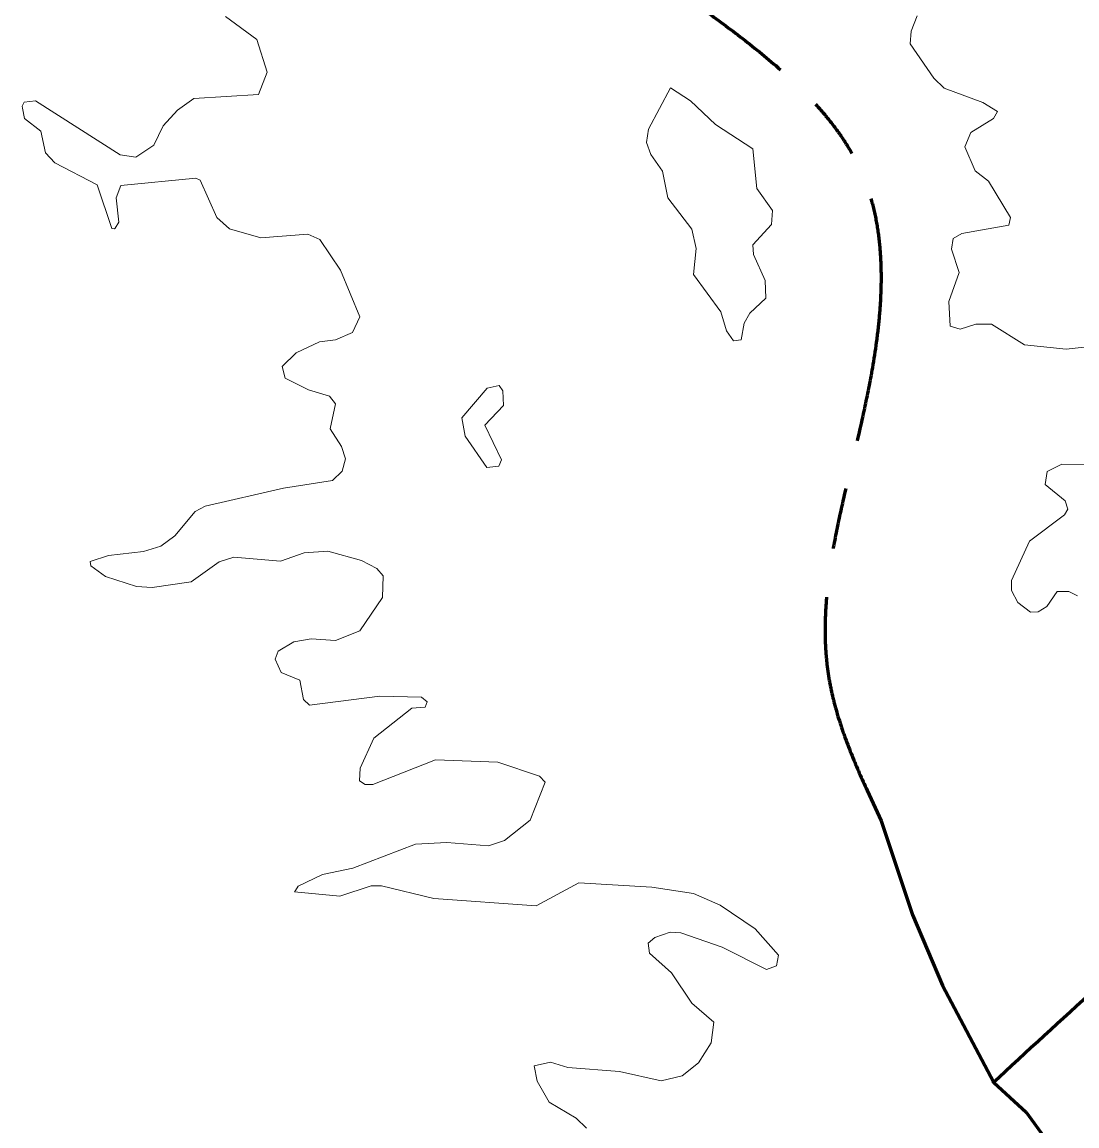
# Model space of a CAD drawing. Extents: x 553962 to 842807, y 8883888 to 9032388.
# Drawn here: x 578973 to 584132, y 8968473 to 8973873 of the extents above; entities that cross this region are included whole.
import ezdxf

# ---------------------------------------------------------------- set-up
doc = ezdxf.new("R2010")
doc.units = 0
doc.header["$LTSCALE"] = 200
doc.linetypes.add('LONG_DASH_SHORT_DASH', pattern=[9.9, 6, -1.2, 1.5, -1.2])
doc.layers.add('25', color=7, linetype='Continuous', lineweight=13)
doc.layers.add('7', color=7, linetype='LONG_DASH_SHORT_DASH', lineweight=60)

msp = doc.modelspace()

# ---------------------------------------------------------------- linework, layer by layer
at = {"layer": '25'}
for points in [[(578975.1, 8973452.6), (578973.3, 8973461.4), (578982.8, 8973480.8), (579038.7, 8973488.1), (579452.5, 8973223.1), (579529.1, 8973212.4), (579617.1, 8973270.5), (579663.1, 8973365.4), (579733.3, 8973441.9), (579814, 8973499.2), (580130.2, 8973518.3), (580172.7, 8973628.6), (580121.6, 8973788.1), (579968.9, 8973900.6)], [(578975.1, 8973452.6), (578973.3, 8973461.4), (578982.8, 8973480.8), (579038.7, 8973488.1), (579452.5, 8973223.1), (579529.1, 8973212.4), (579617.1, 8973270.5), (579663.1, 8973365.4), (579733.3, 8973441.9), (579814, 8973499.2), (580130.2, 8973518.3), (580172.7, 8973628.6), (580121.6, 8973788.1), (579968.9, 8973900.6)], [(583350.4, 8973904.1), (583321, 8973828.3), (583316.7, 8973767.3), (583431.6, 8973598.8), (583482.4, 8973550.1), (583671.6, 8973479.8), (583743.5, 8973435.3), (583724.3, 8973401.2), (583613.9, 8973333.2), (583584.4, 8973263.3), (583634.8, 8973145.1), (583699.1, 8973095.2), (583807.2, 8972917.2), (583799, 8972879.6), (583569.4, 8972838.4), (583527, 8972815), (583518.6, 8972761.7), (583556.6, 8972647.5), (583505.6, 8972506.1), (583512.2, 8972386.1), (583560.7, 8972371.1), (583638.2, 8972394.5), (583713.6, 8972394.5), (583875.1, 8972294.7), (584079, 8972273.4), (584331.8, 8972301)], [(583350.4, 8973904.1), (583321, 8973828.3), (583316.7, 8973767.3), (583431.6, 8973598.8), (583482.4, 8973550.1), (583671.6, 8973479.8), (583743.5, 8973435.3), (583724.3, 8973401.2), (583613.9, 8973333.2), (583584.4, 8973263.3), (583634.8, 8973145.1), (583699.1, 8973095.2), (583807.2, 8972917.2), (583799, 8972879.6), (583569.4, 8972838.4), (583527, 8972815), (583518.6, 8972761.7), (583556.6, 8972647.5), (583505.6, 8972506.1), (583512.2, 8972386.1), (583560.7, 8972371.1), (583638.2, 8972394.5), (583713.6, 8972394.5), (583875.1, 8972294.7), (584079, 8972273.4), (584331.8, 8972301)], [(579428.2, 8972865), (579426, 8972861.6), (579411.7, 8972863.7), (579339.8, 8973076.5), (579133.8, 8973184.9), (579087.3, 8973233.8), (579065.8, 8973339.9), (578985.3, 8973401.7), (578975.1, 8973452.6)], [(579428.2, 8972865), (579426, 8972861.6), (579411.7, 8972863.7), (579339.8, 8973076.5), (579133.8, 8973184.9), (579087.3, 8973233.8), (579065.8, 8973339.9), (578985.3, 8973401.7), (578975.1, 8973452.6)], [(579310.3, 8971213.6), (579305.7, 8971235), (579395.2, 8971264.1), (579567.6, 8971283.5), (579652.3, 8971309), (579720.3, 8971360), (579820.2, 8971478.9), (579869.2, 8971504.5), (580251.6, 8971593.7), (580491.5, 8971629.9), (580538.3, 8971676.8), (580555.1, 8971736.2), (580536, 8971797.3), (580480.8, 8971882.8), (580506.2, 8972005.7), (580476.5, 8972043.8), (580374.6, 8972073.7), (580260.5, 8972130.7), (580245.1, 8972188.4), (580313.2, 8972254.3), (580427.7, 8972309.4), (580506.2, 8972318.1), (580588.8, 8972354), (580625.2, 8972430.6), (580529.8, 8972659.8), (580429.6, 8972808.8), (580370.3, 8972836.3), (580141.2, 8972817.2), (579988, 8972861.8), (579925.9, 8972916.6), (579843.7, 8973099.2), (579822.5, 8973110.2), (579456.8, 8973074), (579433.6, 8973012.6), (579446.1, 8972893.7), (579428.2, 8972865)], [(579310.3, 8971213.6), (579305.7, 8971235), (579395.2, 8971264.1), (579567.6, 8971283.5), (579652.3, 8971309), (579720.3, 8971360), (579820.2, 8971478.9), (579869.2, 8971504.5), (580251.6, 8971593.7), (580491.5, 8971629.9), (580538.3, 8971676.8), (580555.1, 8971736.2), (580536, 8971797.3), (580480.8, 8971882.8), (580506.2, 8972005.7), (580476.5, 8972043.8), (580374.6, 8972073.7), (580260.5, 8972130.7), (580245.1, 8972188.4), (580313.2, 8972254.3), (580427.7, 8972309.4), (580506.2, 8972318.1), (580588.8, 8972354), (580625.2, 8972430.6), (580529.8, 8972659.8), (580429.6, 8972808.8), (580370.3, 8972836.3), (580141.2, 8972817.2), (579988, 8972861.8), (579925.9, 8972916.6), (579843.7, 8973099.2), (579822.5, 8973110.2), (579456.8, 8973074), (579433.6, 8973012.6), (579446.1, 8972893.7), (579428.2, 8972865)], [(584236.4, 8971708.4), (584057.5, 8971710.4), (583985.8, 8971674.1), (583977.4, 8971610.7), (584075.1, 8971531.8), (584087.7, 8971489.6), (584070.5, 8971461.8), (583900.8, 8971334.4), (583811.7, 8971141.1), (583811.7, 8971092.1), (583843.3, 8971033.3), (583905.1, 8970986.2), (583943.3, 8970988.3), (583985.6, 8971013.6), (584034.9, 8971088), (584092, 8971088), (584134.5, 8971066.8)], [(584236.4, 8971708.4), (584057.5, 8971710.4), (583985.8, 8971674.1), (583977.4, 8971610.7), (584075.1, 8971531.8), (584087.7, 8971489.6), (584070.5, 8971461.8), (583900.8, 8971334.4), (583811.7, 8971141.1), (583811.7, 8971092.1), (583843.3, 8971033.3), (583905.1, 8970986.2), (583943.3, 8970988.3), (583985.6, 8971013.6), (584034.9, 8971088), (584092, 8971088), (584134.5, 8971066.8)], [(580309.7, 8969624.7), (580324.1, 8969646.6), (580442.8, 8969703), (580591, 8969734.8), (580897.4, 8969851.8), (581049.8, 8969860.2), (581253.8, 8969843.2), (581332.8, 8969868.9), (581457.9, 8969968.6), (581532.1, 8970155.4), (581503.8, 8970183.4), (581300.7, 8970253.2), (580995.1, 8970263.8), (580689.2, 8970142.9), (580650.8, 8970142.8), (580623.4, 8970161.8), (580627.3, 8970223.2), (580693.7, 8970370.5), (580880.2, 8970516.6), (580943.8, 8970521), (580954.3, 8970548.4), (580926, 8970569.8), (580722.7, 8970576.1), (580378.8, 8970531.6), (580349, 8970559.3), (580332.1, 8970654.5), (580240.8, 8970690.9), (580211.1, 8970756.7), (580226.1, 8970795), (580302.3, 8970841.6), (580387.3, 8970856.5), (580506.2, 8970848.1), (580624.5, 8970894.4), (580735.6, 8971058.1), (580739.9, 8971163.9), (580708, 8971200.6), (580633.5, 8971239), (580468.3, 8971285.6), (580353.1, 8971277.1), (580237.8, 8971236.7), (580009, 8971255.8), (579937.2, 8971232.5), (579937.2, 8971232.5), (579800.8, 8971134.7), (579609.6, 8971107.2), (579533.4, 8971111.5), (579380.7, 8971160.2), (579310.3, 8971213.6)], [(580309.7, 8969624.7), (580324.1, 8969646.6), (580442.8, 8969703), (580591, 8969734.8), (580897.4, 8969851.8), (581049.8, 8969860.2), (581253.8, 8969843.2), (581332.8, 8969868.9), (581457.9, 8969968.6), (581532.1, 8970155.4), (581503.8, 8970183.4), (581300.7, 8970253.2), (580995.1, 8970263.8), (580689.2, 8970142.9), (580650.8, 8970142.8), (580623.4, 8970161.8), (580627.3, 8970223.2), (580693.7, 8970370.5), (580880.2, 8970516.6), (580943.8, 8970521), (580954.3, 8970548.4), (580926, 8970569.8), (580722.7, 8970576.1), (580378.8, 8970531.6), (580349, 8970559.3), (580332.1, 8970654.5), (580240.8, 8970690.9), (580211.1, 8970756.7), (580226.1, 8970795), (580302.3, 8970841.6), (580387.3, 8970856.5), (580506.2, 8970848.1), (580624.5, 8970894.4), (580735.6, 8971058.1), (580739.9, 8971163.9), (580708, 8971200.6), (580633.5, 8971239), (580468.3, 8971285.6), (580353.1, 8971277.1), (580237.8, 8971236.7), (580009, 8971255.8), (579937.2, 8971232.5), (579937.2, 8971232.5), (579800.8, 8971134.7), (579609.6, 8971107.2), (579533.4, 8971111.5), (579380.7, 8971160.2), (579310.3, 8971213.6)], [(581733.9, 8968462.6), (581683.1, 8968511.3), (581551.5, 8968590), (581492, 8968691.9), (581477.3, 8968766.3), (581557.6, 8968785.3), (581642.9, 8968759.5), (581895.5, 8968738.6), (582099.5, 8968694), (582201.4, 8968717.4), (582282.1, 8968781.1), (582343.8, 8968879.1), (582356.4, 8968980.7), (582248.2, 8969074.3), (582148.5, 8969222.7), (582042.2, 8969318.6), (582035.8, 8969367.1), (582067.6, 8969395), (582142, 8969420.5), (582195.2, 8969417.7), (582396.8, 8969348.3), (582613.7, 8969237.8), (582662.3, 8969257), (582672.9, 8969307.9), (582558.3, 8969437.5), (582387.3, 8969552.8), (582256.4, 8969609.6), (582053, 8969641.4), (581695.9, 8969662.6), (581486.8, 8969550.1), (580986.3, 8969586.2), (580731.4, 8969647.8), (580680.5, 8969647.7), (580527.5, 8969596.8), (580305.1, 8969617.7), (580309.7, 8969624.7)], [(581733.9, 8968462.6), (581683.1, 8968511.3), (581551.5, 8968590), (581492, 8968691.9), (581477.3, 8968766.3), (581557.6, 8968785.3), (581642.9, 8968759.5), (581895.5, 8968738.6), (582099.5, 8968694), (582201.4, 8968717.4), (582282.1, 8968781.1), (582343.8, 8968879.1), (582356.4, 8968980.7), (582248.2, 8969074.3), (582148.5, 8969222.7), (582042.2, 8969318.6), (582035.8, 8969367.1), (582067.6, 8969395), (582142, 8969420.5), (582195.2, 8969417.7), (582396.8, 8969348.3), (582613.7, 8969237.8), (582662.3, 8969257), (582672.9, 8969307.9), (582558.3, 8969437.5), (582387.3, 8969552.8), (582256.4, 8969609.6), (582053, 8969641.4), (581695.9, 8969662.6), (581486.8, 8969550.1), (580986.3, 8969586.2), (580731.4, 8969647.8), (580680.5, 8969647.7), (580527.5, 8969596.8), (580305.1, 8969617.7), (580309.7, 8969624.7)]]:
    msp.add_lwpolyline(points, dxfattribs=at)
for points in [[(582256.6, 8972639), (582390.4, 8972456), (582418.2, 8972362.6), (582451.8, 8972314.2), (582490.4, 8972318.2), (582505.3, 8972400.8), (582532.7, 8972449.4), (582611.3, 8972522), (582607.1, 8972609.2), (582549.8, 8972736.7), (582547.7, 8972782.9), (582638.8, 8972882.9), (582643.2, 8972950.8), (582566.8, 8973059.6), (582547.5, 8973252.7), (582365, 8973371.6), (582241.8, 8973488.4), (582144.3, 8973552.1), (582036.5, 8973349.9), (582027.3, 8973284.3), (582048.5, 8973225.1), (582105.8, 8973144.3), (582131.1, 8973013.1), (582248.1, 8972859.9), (582269.4, 8972766)], [(582256.6, 8972639), (582390.4, 8972456), (582418.2, 8972362.6), (582451.8, 8972314.2), (582490.4, 8972318.2), (582505.3, 8972400.8), (582532.7, 8972449.4), (582611.3, 8972522), (582607.1, 8972609.2), (582549.8, 8972736.7), (582547.7, 8972782.9), (582638.8, 8972882.9), (582643.2, 8972950.8), (582566.8, 8973059.6), (582547.5, 8973252.7), (582365, 8973371.6), (582241.8, 8973488.4), (582144.3, 8973552.1), (582036.5, 8973349.9), (582027.3, 8973284.3), (582048.5, 8973225.1), (582105.8, 8973144.3), (582131.1, 8973013.1), (582248.1, 8972859.9), (582269.4, 8972766)], [(581237.1, 8971901.1), (581328.3, 8971997.6), (581324, 8972069.6), (581307.2, 8972094.7), (581247.3, 8972081.7), (581124.6, 8971937.6), (581139.6, 8971848.2), (581245.5, 8971693.7), (581304.9, 8971699.9), (581317.6, 8971731.5)], [(581237.1, 8971901.1), (581328.3, 8971997.6), (581324, 8972069.6), (581307.2, 8972094.7), (581247.3, 8972081.7), (581124.6, 8971937.6), (581139.6, 8971848.2), (581245.5, 8971693.7), (581304.9, 8971699.9), (581317.6, 8971731.5)]]:
    msp.add_lwpolyline(points, close=True, dxfattribs=at)
at = {"layer": '7'}
msp.add_lwpolyline([(583174.4, 8969966), (583327.9, 8969505.4), (583474.7, 8969160.4), (583725.5, 8968684.8), (583883.2, 8968539.9), (583982.9, 8968403.5), (584146.9, 8968235.1), (584624.8, 8967616.6), (584992.2, 8967072.1), (585186.8, 8966825.7), (585377.2, 8966655.9), (585748.8, 8966438.6), (585960.5, 8966257.3), (586351.6, 8965976.8), (586551, 8965796.4), (587006.6, 8965310.9), (587303.1, 8964815.2), (587426.7, 8964495.3)], dxfattribs=at)
for points in [[(581705.4, 8974333.7), (582461.9, 8973819.1), (583080, 8973133.9), (583131.7, 8972182.4), (582921.5, 8970648.2), (583174.4, 8969966)], [(583719.8, 8968683.1), (584226, 8969147.1), (585263.8, 8970159.6), (585803.8, 8970817.7), (586453.4, 8971391.4), (587077.8, 8971939.8), (587744.3, 8972277.3), (588469.9, 8972403.9), (588728.8, 8972391.8)]]:
    msp.add_spline(points, degree=3, dxfattribs=at)

doc.saveas('drawing.dxf')
